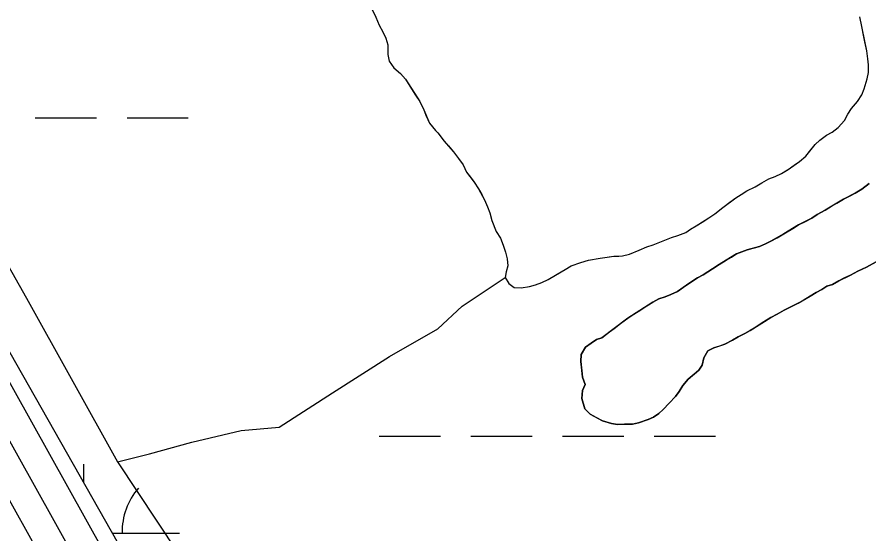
# Model space of a CAD drawing. Extents: x 3177185 to 3215018, y 812988 to 838321.
# Drawn here: x 3187915.4 to 3188361.3, y 833803 to 834073.4 of the extents above; entities that cross this region are included whole.
import ezdxf

# ---------------------------------------------------------------- set-up
doc = ezdxf.new("R2010")
doc.units = 0
for name, color, linetype in [('V-ROAD-CNTR', 7, 'Continuous'), ('V-TOPO-SHOR', 7, 'Continuous'), ('V-WETL-SWMP', 7, 'Continuous')]:
    doc.layers.add(name, color=color, linetype=linetype)

msp = doc.modelspace()

# ---------------------------------------------------------------- linework, layer by layer
at = {"layer": 'V-ROAD-CNTR'}
for points in [[(3187154.46, 835210.68), (3188198.58, 833335.9), (3188523.21, 832760.12), (3189009.27, 831902.07), (3189884.71, 830351.6)], [(3188185.49, 833328.56), (3187141.35, 835203.39)], [(3188211.66, 833343.23), (3187206.26, 835148.51)]]:
    msp.add_lwpolyline(points, dxfattribs=at)
at = {"layer": 'V-TOPO-SHOR'}
for points in [[(3187600.67, 834493.17), (3187631.85, 834438.44), (3187772.02, 834188.94), (3187920.26, 833926.29), (3187967.94, 833840.71)], [(3188100.82, 834078.34), (3188103.18, 834073.34), (3188104.86, 834069.19), (3188106.88, 834065.7), (3188108.39, 834062.37), (3188109.41, 834058.87), (3188109.43, 834053.87), (3188110.11, 834050.38), (3188112.63, 834046.89), (3188116.14, 834043.9), (3188118.66, 834040.91), (3188121.01, 834037.26), (3188124.03, 834032.6), (3188126.21, 834029.28), (3188128.23, 834024.96), (3188129.41, 834022.13), (3188131.26, 834017.97), (3188134.45, 834013.98), (3188135.62, 834012.82), (3188136.79, 834011.33), (3188138.81, 834008.67), (3188141.15, 834006.01), (3188143.83, 834002.86), (3188146.52, 833999.37), (3188148.87, 833996.05), (3188150.55, 833992.55), (3188150.72, 833992.22), (3188152.73, 833989.73), (3188154.74, 833987.07), (3188156.93, 833983.58), (3188158.6, 833980.59), (3188160.12, 833977.76), (3188161.64, 833974.1), (3188162.82, 833970.94), (3188163.83, 833966.94), (3188166.19, 833961.29), (3188168.38, 833957.8), (3188169.89, 833954.14), (3188171.08, 833950.48), (3188171.93, 833946.98), (3188172.28, 833943.31), (3188171.46, 833940.14), (3188170.97, 833937.14), (3188172.82, 833933.98), (3188175.66, 833931.99), (3188179.33, 833931.68), (3188183.66, 833932.53), (3188186.82, 833933.38), (3188190.15, 833934.56), (3188193.31, 833936.07), (3188198.13, 833938.93), (3188202.29, 833941.28), (3188205.45, 833943.3), (3188210.44, 833944.99), (3188214.44, 833946.17), (3188220.6, 833947.2), (3188224.26, 833947.72), (3188227.76, 833948.23), (3188230.43, 833948.24), (3188232.26, 833948.42), (3188235.92, 833949.44), (3188241.08, 833951.46), (3188245.07, 833953.15), (3188248.4, 833954.33), (3188254.39, 833956.69)], [(3188254.39, 833956.69), (3188257.89, 833958.04), (3188261.21, 833959.06), (3188265.38, 833960.74), (3188267.87, 833962.42), (3188270.86, 833964.1), (3188274.85, 833966.62), (3188277.51, 833968.3), (3188280.67, 833970.48), (3188284.82, 833973.83), (3188288.47, 833976.51), (3188291.63, 833978.86), (3188294.45, 833980.54), (3188297.44, 833982.56), (3188301.77, 833984.58), (3188305.26, 833986.76), (3188308.92, 833988.78), (3188312.25, 833989.96), (3188315.57, 833991.64), (3188318.73, 833993.49), (3188319.06, 833993.66), (3188322.22, 833996.01), (3188324.88, 833997.85), (3188328.2, 834000.7), (3188330.85, 834003.88), (3188333.17, 834006.72), (3188335.66, 834009.07), (3188339.15, 834011.58), (3188341.98, 834013.26), (3188345.13, 834015.61), (3188348.45, 834019.29), (3188350.27, 834022.64), (3188352.25, 834025.64), (3188355.24, 834029.16), (3188357.56, 834032.67), (3188358.88, 834035.84), (3188360.35, 834041.02), (3188361, 834044.35), (3188361.15, 834048.35), (3188360.64, 834051.52), (3188360.12, 834055.68), (3188359.1, 834060.51), (3188358.41, 834064.01), (3188357.56, 834068.51), (3188356.54, 834073.5)], [(3188213.01, 833900.64), (3188215.83, 833902.81), (3188218.66, 833904.66), (3188221.48, 833905.67), (3188225.47, 833908.69), (3188227.96, 833910.54), (3188231.29, 833913.05), (3188235.1, 833915.9), (3188238.26, 833917.92), (3188241.92, 833920.27), (3188245.08, 833922.29), (3188248.24, 833924.3), (3188251.4, 833925.98), (3188254.72, 833926.99), (3188257.55, 833928.18), (3188261.04, 833929.86), (3188264.2, 833932.04), (3188267.03, 833934.05), (3188271.52, 833936.91), (3188274.51, 833938.59), (3188279.49, 833941.61), (3188282.82, 833943.96), (3188286.64, 833946.14), (3188289.3, 833947.82), (3188291.96, 833949.5), (3188297.62, 833951.69), (3188300.78, 833952.54), (3188303.94, 833953.39), (3188307.1, 833954.74), (3188309.93, 833956.08), (3188313.26, 833957.93), (3188316.75, 833959.95), (3188321.4, 833962.8), (3188324.39, 833964.65), (3188328.05, 833966.5), (3188331.38, 833968.18), (3188334.2, 833970.03), (3188338.36, 833972.38), (3188341.69, 833974.4), (3188344.51, 833976.08), (3188348, 833978.09), (3188351.16, 833979.77), (3188354.16, 833981.29), (3188357.65, 833983.31), (3188361.47, 833986.32)], [(3188365.15, 833945.33), (3188360, 833942.48), (3188355.51, 833940.46), (3188351.68, 833938.44), (3188348.52, 833936.93), (3188345.53, 833935.41), (3188342.21, 833933.56), (3188339.21, 833932.55), (3188336.72, 833930.87), (3188333.72, 833929.36), (3188330.56, 833927.34), (3188326.91, 833925.16), (3188324.25, 833923.65)], [(3187967.94, 833840.71), (3187984.71, 833844.93), (3188006.91, 833850.97), (3188032.73, 833857.03), (3188052.61, 833858.93), (3188080.44, 833876.89), (3188110.33, 833895.89), (3188135.59, 833910.22), (3188148.45, 833922.16), (3188170.97, 833937.14)], [(3188324.25, 833923.65), (3188321.09, 833922.13), (3188316.93, 833920.11), (3188313.27, 833917.93), (3188309.95, 833916.24), (3188305.46, 833913.39), (3188302.13, 833911.21), (3188299.14, 833909.36), (3188296.32, 833907.85), (3188292.82, 833906.17), (3188289.83, 833904.32), (3188285.84, 833902.3), (3188283.01, 833901.29), (3188280.18, 833900.28), (3188277.02, 833898.76), (3188274.87, 833895.08), (3188274.06, 833891.24), (3188272.23, 833888.74), (3188269.74, 833886.56), (3188266.75, 833883.88), (3188263.94, 833880.7), (3188261.95, 833877.52), (3188259.96, 833874.85), (3188256.81, 833871.33), (3188253.66, 833868.15), (3188251.34, 833865.97), (3188248.51, 833864.13), (3188245.68, 833862.78), (3188240.69, 833861.09), (3188237.53, 833860.41), (3188233.36, 833860.39), (3188229.69, 833860.21), (3188226.52, 833860.69), (3188221.85, 833862.17), (3188218.51, 833863.99), (3188215.33, 833865.64), (3188212.65, 833868.46), (3188210.96, 833873.79), (3188211.44, 833877.96), (3188212.76, 833881.13), (3188211.41, 833884.96), (3188211.06, 833888.63), (3188210.54, 833893.12), (3188210.69, 833896.79), (3188213.01, 833900.64)], [(3187967.94, 833840.71), (3188040.79, 833730.96), (3188116.81, 833607.79), (3188235.35, 833399.53), (3188339.54, 833217.31), (3188349.67, 833206.24), (3188352.8, 833205.42)]]:
    msp.add_lwpolyline(points, dxfattribs=at)
at = {"layer": 'V-WETL-SWMP'}
for p, q in [((3188329.99, 833161.31), (3187195.53, 835158.68)), ((3188100.82, 834078.34), (3188103.17, 834073.35)), ((3188103.17, 834073.35), (3188104.86, 834069.19)), ((3188360.12, 834055.68), (3188356.54, 834073.5)), ((3188104.86, 834069.19), (3188106.88, 834065.69)), ((3188106.88, 834065.69), (3188108.39, 834062.37)), ((3188108.39, 834062.37), (3188109.41, 834058.87)), ((3188109.41, 834058.87), (3188109.43, 834053.87)), ((3188109.43, 834053.87), (3188110.11, 834050.37)), ((3188360.64, 834051.52), (3188360.12, 834055.68)), ((3188110.11, 834050.37), (3188112.63, 834046.89)), ((3188361.15, 834048.35), (3188360.64, 834051.52)), ((3188112.63, 834046.89), (3188116.14, 834043.9)), ((3188361, 834044.35), (3188361.15, 834048.35)), ((3188116.14, 834043.9), (3188118.66, 834040.91)), ((3188118.66, 834040.91), (3188126.21, 834029.28)), ((3188358.88, 834035.84), (3188360.35, 834041.02)), ((3188360.35, 834041.02), (3188361, 834044.35)), ((3188357.56, 834032.67), (3188358.88, 834035.84)), ((3188355.24, 834029.16), (3188357.56, 834032.67)), ((3188126.21, 834029.28), (3188128.23, 834024.95)), ((3188352.25, 834025.64), (3188355.24, 834029.16)), ((3188128.23, 834024.95), (3188131.26, 834017.97)), ((3188348.45, 834019.29), (3188350.27, 834022.63)), ((3188350.27, 834022.63), (3188352.25, 834025.64)), ((3187924.95, 834020.7), (3187956.95, 834020.7)), ((3187972.95, 834020.7), (3188004.95, 834020.7)), ((3188131.26, 834017.97), (3188134.45, 834013.98)), ((3188345.13, 834015.61), (3188348.45, 834019.29)), ((3188134.45, 834013.98), (3188135.62, 834012.82)), ((3188339.15, 834011.58), (3188341.98, 834013.26)), ((3188341.98, 834013.26), (3188345.13, 834015.61)), ((3188135.62, 834012.82), (3188138.81, 834008.67)), ((3188333.17, 834006.72), (3188335.66, 834009.07)), ((3188335.66, 834009.07), (3188339.15, 834011.58)), ((3188138.81, 834008.67), (3188143.83, 834002.86)), ((3188328.2, 834000.7), (3188333.17, 834006.72)), ((3188143.83, 834002.86), (3188146.52, 833999.37)), ((3188324.88, 833997.85), (3188328.2, 834000.7)), ((3188146.52, 833999.37), (3188148.87, 833996.05)), ((3188148.87, 833996.05), (3188150.72, 833992.22)), ((3188319.06, 833993.66), (3188324.88, 833997.85)), ((3188150.72, 833992.22), (3188154.74, 833987.07)), ((3188312.25, 833989.96), (3188315.57, 833991.64)), ((3188315.57, 833991.64), (3188319.06, 833993.66)), ((3188154.74, 833987.07), (3188156.92, 833983.58)), ((3188301.77, 833984.58), (3188305.26, 833986.76)), ((3188305.26, 833986.76), (3188308.92, 833988.78)), ((3188308.92, 833988.78), (3188312.25, 833989.96)), ((3188156.92, 833983.58), (3188160.12, 833977.76)), ((3188294.45, 833980.54), (3188297.44, 833982.56)), ((3188297.44, 833982.56), (3188301.77, 833984.58)), ((3188357.65, 833983.31), (3188354.16, 833981.29)), ((3188361.47, 833986.32), (3188357.65, 833983.31)), ((3188160.12, 833977.76), (3188161.63, 833974.1)), ((3188284.82, 833973.83), (3188291.63, 833978.86)), ((3188291.63, 833978.86), (3188294.45, 833980.54)), ((3188348, 833978.09), (3188338.36, 833972.38)), ((3188354.16, 833981.29), (3188348, 833978.09)), ((3188161.63, 833974.1), (3188162.82, 833970.94)), ((3188280.66, 833970.48), (3188284.82, 833973.83)), ((3188162.82, 833970.94), (3188163.83, 833966.94)), ((3188277.51, 833968.3), (3188280.66, 833970.48)), ((3188334.2, 833970.03), (3188331.38, 833968.18)), ((3188338.36, 833972.38), (3188334.2, 833970.03)), ((3188163.83, 833966.94), (3188166.19, 833961.29)), ((3188267.87, 833962.42), (3188270.86, 833964.1)), ((3188270.86, 833964.1), (3188277.51, 833968.3)), ((3188324.39, 833964.65), (3188316.75, 833959.95)), ((3188331.38, 833968.18), (3188324.39, 833964.65)), ((3188166.19, 833961.29), (3188168.38, 833957.8)), ((3188261.21, 833959.05), (3188265.37, 833960.74)), ((3188265.37, 833960.74), (3188267.87, 833962.42)), ((3188316.75, 833959.95), (3188309.93, 833956.08)), ((3188168.38, 833957.8), (3188169.89, 833954.14)), ((3188248.4, 833954.33), (3188257.89, 833958.04)), ((3188257.89, 833958.04), (3188261.21, 833959.05)), ((3188309.93, 833956.08), (3188307.1, 833954.74)), ((3188169.89, 833954.14), (3188171.08, 833950.47)), ((3188235.92, 833949.44), (3188241.08, 833951.46)), ((3188241.08, 833951.46), (3188245.07, 833953.15)), ((3188245.07, 833953.15), (3188248.4, 833954.33)), ((3188297.62, 833951.69), (3188291.96, 833949.5)), ((3188303.94, 833953.39), (3188297.62, 833951.69)), ((3188307.1, 833954.74), (3188303.94, 833953.39)), ((3188171.08, 833950.47), (3188171.93, 833946.98)), ((3188171.93, 833946.98), (3188172.28, 833943.31)), ((3188214.43, 833946.17), (3188220.6, 833947.2)), ((3188220.6, 833947.2), (3188227.76, 833948.23)), ((3188227.76, 833948.23), (3188230.43, 833948.25)), ((3188230.43, 833948.25), (3188232.26, 833948.42)), ((3188232.26, 833948.42), (3188235.92, 833949.44)), ((3188291.96, 833949.5), (3188286.64, 833946.14)), ((3188172.28, 833943.31), (3188171.46, 833940.14)), ((3188202.29, 833941.28), (3188205.45, 833943.3)), ((3188205.45, 833943.3), (3188210.44, 833944.99)), ((3188210.44, 833944.99), (3188214.43, 833946.17)), ((3188282.82, 833943.96), (3188279.49, 833941.61)), ((3188286.64, 833946.14), (3188282.82, 833943.96)), ((3188355.51, 833940.46), (3188360, 833942.48)), ((3188360, 833942.48), (3188365.15, 833945.34)), ((3188171.46, 833940.14), (3188170.97, 833937.14)), ((3188193.31, 833936.07), (3188202.29, 833941.28)), ((3188274.51, 833938.59), (3188271.51, 833936.91)), ((3188279.49, 833941.61), (3188274.51, 833938.59)), ((3188345.53, 833935.41), (3188351.68, 833938.44)), ((3188351.68, 833938.44), (3188355.51, 833940.46)), ((3188170.97, 833937.14), (3188172.82, 833933.98)), ((3188172.82, 833933.98), (3188175.66, 833931.99)), ((3188183.66, 833932.53), (3188186.82, 833933.38)), ((3188186.82, 833933.38), (3188190.15, 833934.56)), ((3188190.15, 833934.56), (3188193.31, 833936.07)), ((3188267.03, 833934.05), (3188261.05, 833929.86)), ((3188271.51, 833936.91), (3188267.03, 833934.05)), ((3188339.21, 833932.55), (3188342.21, 833933.56)), ((3188342.21, 833933.56), (3188345.53, 833935.41)), ((3188175.66, 833931.99), (3188179.33, 833931.68)), ((3188179.33, 833931.68), (3188183.66, 833932.53)), ((3188261.05, 833929.86), (3188257.55, 833928.18)), ((3188330.57, 833927.34), (3188333.72, 833929.36)), ((3188333.72, 833929.36), (3188336.72, 833930.87)), ((3188336.72, 833930.87), (3188339.21, 833932.55)), ((3188248.24, 833924.3), (3188235.11, 833915.9)), ((3188251.4, 833925.98), (3188248.24, 833924.3)), ((3188254.72, 833927), (3188251.4, 833925.98)), ((3188257.55, 833928.18), (3188254.72, 833927)), ((3188324.25, 833923.65), (3188330.57, 833927.34)), ((3188313.27, 833917.93), (3188316.93, 833920.11)), ((3188316.93, 833920.11), (3188324.25, 833923.65)), ((3188235.11, 833915.9), (3188221.49, 833905.67)), ((3188299.14, 833909.36), (3188309.95, 833916.25)), ((3188309.95, 833916.25), (3188313.27, 833917.93)), ((3188289.83, 833904.32), (3188292.82, 833906.17)), ((3188292.82, 833906.17), (3188296.32, 833907.85)), ((3188296.32, 833907.85), (3188299.14, 833909.36)), ((3188215.83, 833902.82), (3188213.01, 833900.64)), ((3188218.66, 833904.66), (3188215.83, 833902.82)), ((3188221.49, 833905.67), (3188218.66, 833904.66)), ((3188280.18, 833900.28), (3188285.84, 833902.3)), ((3188285.84, 833902.3), (3188289.83, 833904.32)), ((3188213.01, 833900.64), (3188210.69, 833896.79)), ((3188274.87, 833895.08), (3188277.02, 833898.76)), ((3188277.02, 833898.76), (3188280.18, 833900.28)), ((3188210.69, 833896.79), (3188210.54, 833893.12)), ((3188210.54, 833893.12), (3188211.41, 833884.96)), ((3188274.06, 833891.25), (3188274.87, 833895.08)), ((3188266.76, 833883.88), (3188272.24, 833888.74)), ((3188272.24, 833888.74), (3188274.06, 833891.25)), ((3188211.41, 833884.96), (3188212.76, 833881.13)), ((3188263.94, 833880.7), (3188266.76, 833883.88)), ((3188212.76, 833881.13), (3188211.44, 833877.96)), ((3188261.95, 833877.52), (3188263.94, 833880.7)), ((3188211.44, 833877.96), (3188210.96, 833873.79)), ((3188259.96, 833874.85), (3188261.95, 833877.52)), ((3188210.96, 833873.79), (3188212.65, 833868.46)), ((3188253.66, 833868.15), (3188256.81, 833871.33)), ((3188256.81, 833871.33), (3188259.96, 833874.85)), ((3188212.65, 833868.46), (3188215.33, 833865.64)), ((3188251.34, 833865.97), (3188253.66, 833868.15)), ((3188215.33, 833865.64), (3188221.85, 833862.17)), ((3188221.85, 833862.17), (3188226.52, 833860.69)), ((3188240.69, 833861.09), (3188245.68, 833862.78)), ((3188245.68, 833862.78), (3188248.51, 833864.13)), ((3188248.51, 833864.13), (3188251.34, 833865.97)), ((3188226.52, 833860.69), (3188229.69, 833860.21)), ((3188229.69, 833860.21), (3188233.36, 833860.39)), ((3188233.36, 833860.39), (3188237.53, 833860.41)), ((3188237.53, 833860.41), (3188240.69, 833861.09)), ((3188104.95, 833854.2), (3188136.95, 833854.2)), ((3188152.95, 833854.2), (3188184.95, 833854.2)), ((3188200.95, 833854.2), (3188232.95, 833854.2)), ((3188248.95, 833854.2), (3188280.95, 833854.2)), ((3187950.36, 833829.7), (3187950.36, 833839.46)), ((3187965.26, 833803.46), (3188000.36, 833803.46))]:
    msp.add_line(p, q, dxfattribs=at)
msp.add_arc((3188005.6, 833803.93), 35.25, 139.2282, 180.7718, dxfattribs=at)

doc.saveas('drawing.dxf')
